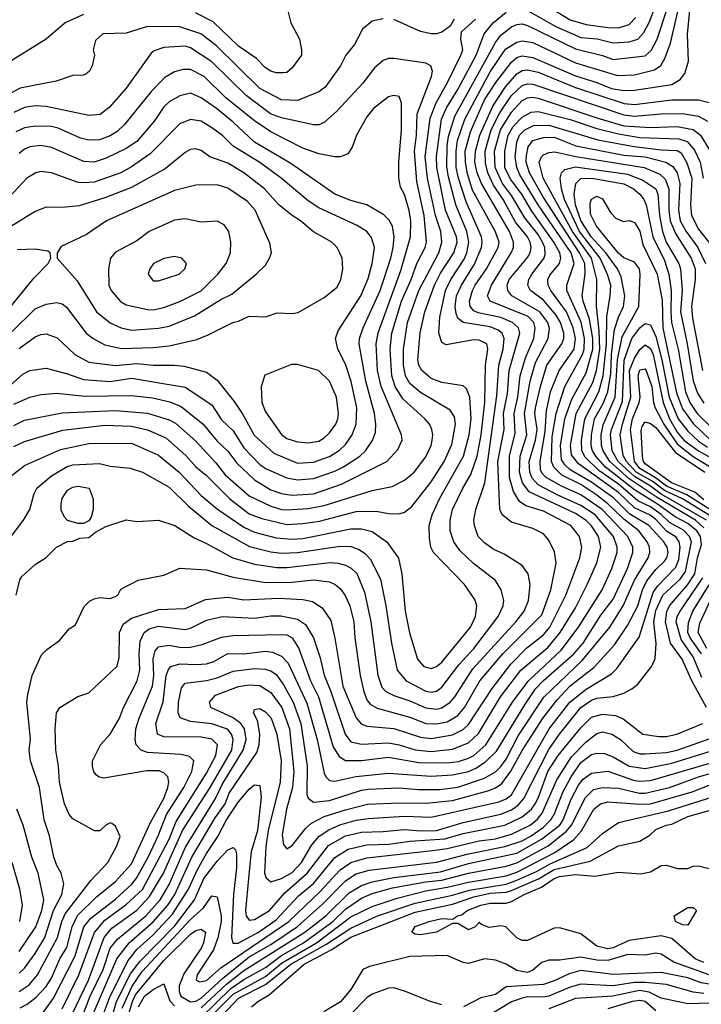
# Model space of a CAD drawing. Header units: inches. Extents: x 1793389 to 1900389, y 320802 to 470796.
# Tile 722 of 752: x 1855092 to 1857640, y 453840 to 457522. Entities that reach past the tile are written whole.
import ezdxf

# ---------------------------------------------------------------- set-up
doc = ezdxf.new("R2010")
doc.units = ezdxf.units.IN
doc.header["$MEASUREMENT"] = 0
doc.layers.add('B8455', color=7, linetype='Continuous')

msp = doc.modelspace()

# ---------------------------------------------------------------- linework, layer by layer
at = {"layer": 'B8455', "color": 2}
for points, elevation in [([(1855078.4, 455370), (1855092.7, 455427.3), (1855100.2, 455439.8), (1855150, 455484.7), (1855190, 455511), (1855228.7, 455550), (1855270, 455571.3), (1855290, 455572), (1855316.4, 455583.6), (1855350, 455586), (1855374.6, 455605.4), (1855413.6, 455626.4), (1855490, 455651.3), (1855530, 455646), (1855610, 455650.7), (1855671.3, 455630), (1855743.9, 455583.9), (1855790, 455563.8), (1855889, 455509), (1855970, 455485.3), (1856053, 455473), (1856090, 455472.9), (1856251.8, 455491.8), (1856282, 455490), (1856310, 455481.6), (1856331.5, 455471.5), (1856351.5, 455451.5), (1856381.1, 455381.1), (1856404.2, 455270), (1856430.3, 455070.3), (1856445.8, 455025.9), (1856460.7, 455010), (1856490, 454994.4), (1856550, 454974.9), (1856610, 454948.9), (1856650, 454944.2), (1856670, 454948.8), (1856700.7, 454970), (1856718, 454990), (1856785.6, 455094.4), (1856946.3, 455270), (1856977.6, 455310), (1856993.6, 455350), (1857000.7, 455410), (1856992.3, 455450), (1856970, 455481.2), (1856903.3, 455523.3), (1856862, 455542), (1856830, 455566), (1856806, 455590), (1856792.3, 455630), (1856789.5, 455650), (1856797, 455690), (1856831.1, 455790), (1856875.2, 456115.2), (1856882.4, 456230), (1856898.7, 456290), (1856902.6, 456330), (1856895.1, 456350), (1856881.1, 456361.1), (1856850, 456373.1), (1856750, 456389.6), (1856730, 456406.6), (1856723.1, 456423.1), (1856719.8, 456450), (1856724.8, 456490), (1856743.5, 456530), (1856791.5, 456608.5), (1856818.3, 456670), (1856821.1, 456690), (1856818.3, 456710), (1856761.1, 456841.1), (1856731.7, 456930), (1856723.7, 456970), (1856723.2, 457030), (1856727.9, 457070), (1856755.8, 457150), (1856850, 457326.7), (1856908.2, 457411.8), (1856950, 457438), (1856970, 457443.1), (1857010, 457436.9), (1857170, 457360.8), (1857326.5, 457313.5), (1857390, 457316.5), (1857464.6, 457335.4), (1857488.5, 457351.5), (1857503.3, 457376.7), (1857525.1, 457434.9), (1857588.7, 457710)], 378), ([(1855059.5, 455590), (1855105.2, 455650), (1855129, 455690), (1855146, 455750), (1855156, 455770), (1855210, 455816.4), (1855268.5, 455851.5), (1855290, 455857.6), (1855390, 455862.4), (1855430, 455853), (1855505.2, 455845.2), (1855551.3, 455830), (1855650, 455774), (1855723.2, 455703.2), (1855810, 455630.4), (1855951.4, 455551.4), (1856030, 455531.7), (1856070, 455527.6), (1856130, 455529), (1856290, 455553.1), (1856330, 455552), (1856361.1, 455541.1), (1856384.4, 455524.4), (1856403.1, 455503.1), (1856440.4, 455430), (1856461.1, 455330), (1856481.3, 455190), (1856503, 455090), (1856536.3, 455050), (1856610, 455010.4), (1856630, 455007), (1856650, 455010.4), (1856670, 455026), (1856733, 455110), (1856790, 455170.4), (1856880.7, 455290), (1856899.5, 455330), (1856902, 455350), (1856892.3, 455390), (1856870, 455425.2), (1856788.3, 455488.3), (1856737.1, 455537.1), (1856714.5, 455570), (1856701.6, 455610), (1856700.5, 455650), (1856709.7, 455690), (1856748, 455770), (1856778.8, 455821.2), (1856801.5, 455890), (1856817.2, 455970), (1856830.9, 456090), (1856832.6, 456230), (1856841.6, 456290), (1856838, 456310), (1856810, 456324.2), (1856790, 456324.7), (1856686.3, 456306.3), (1856670, 456315.3), (1856658.4, 456350), (1856662, 456410), (1856683.1, 456510), (1856703.1, 456550), (1856753.6, 456626.4), (1856763.9, 456650), (1856770.9, 456690), (1856763.1, 456730), (1856722, 456830), (1856694.4, 456934.4), (1856688.9, 456971.1), (1856689.8, 457050), (1856694.9, 457085.1), (1856718.5, 457161.5), (1856870, 457437.1), (1856890, 457464.9), (1856930, 457495.8), (1856950, 457504.9), (1856970, 457507), (1856990, 457501.1), (1857170, 457412.9), (1857270, 457388.8), (1857310, 457373.7), (1857430, 457386.7), (1857452.7, 457407.3), (1857475.1, 457450), (1857515.1, 457570)], 382), ([(1855090, 453955.8), (1855110, 453974.4), (1855149.7, 454030), (1855185.1, 454090), (1855217.6, 454190), (1855249.6, 454250), (1855256.2, 454290), (1855247, 454330), (1855230, 454359), (1855219.5, 454390), (1855202.9, 454470), (1855182.9, 454530), (1855165.1, 454650), (1855131.8, 454750), (1855127.3, 454790), (1855131.7, 454831.7), (1855118.7, 454970), (1855122, 454998), (1855138, 455070), (1855172.7, 455147.3), (1855192.9, 455167.1), (1855240.2, 455199.8), (1855276.4, 455243.6), (1855300.4, 455259.6), (1855332.9, 455327.1), (1855352.9, 455347.1), (1855370, 455356), (1855390, 455361), (1855430, 455358), (1855450, 455364.7), (1855458, 455370), (1855470, 455392), (1855534, 455426), (1855630, 455444.7), (1855690, 455470.8), (1855790, 455464.9), (1855890, 455437.6), (1856010, 455417.4), (1856110, 455418), (1856190, 455426.7), (1856250, 455419.3), (1856271, 455410), (1856290, 455394.8), (1856308.6, 455368.6), (1856326.4, 455330), (1856340.3, 455270), (1856344.4, 455210), (1856364.9, 455070), (1856378, 455010), (1856390, 454978.8), (1856402, 454962), (1856427.5, 454947.5), (1856550, 454913.4), (1856610.3, 454890.3), (1856650, 454888.9), (1856690, 454896), (1856730, 454920.4), (1856754.3, 454950), (1856811.5, 455050), (1856898, 455150), (1857043.3, 455296.7), (1857076.9, 455390), (1857097, 455490), (1857091.7, 455531.7), (1857070, 455575.3), (1857050, 455599), (1857010, 455619.3), (1856930, 455642.7), (1856896, 455670), (1856887.3, 455690), (1856879.3, 455870), (1856903.1, 455990), (1856900.7, 456050), (1856915.2, 456124.8), (1856922, 456210), (1856962, 456350), (1856956.9, 456370), (1856934.5, 456390), (1856890, 456408.6), (1856805.4, 456425.4), (1856790, 456433.6), (1856776.3, 456450), (1856772.8, 456470), (1856784.4, 456510), (1856794, 456530), (1856837.4, 456590), (1856880.5, 456670), (1856884, 456690), (1856870, 456729.4), (1856784.8, 456884.8), (1856765.5, 456945.5), (1856758.2, 456990), (1856757.7, 457030), (1856776.6, 457103.4), (1856830, 457222.4), (1856872, 457288), (1856930, 457363.7), (1856950, 457381.1), (1856970, 457387.6), (1857010, 457381.5), (1857170, 457312.6), (1857250, 457287.9), (1857304.8, 457264.8), (1857350, 457257.8), (1857390, 457258.9), (1857530, 457279.5), (1857561.2, 457298.8), (1857578.4, 457321.6), (1857592.7, 457367.3), (1857588.2, 457468.2), (1857598, 457570)], 374), ([(1856990, 457556.9), (1857096.7, 457496.7), (1857190, 457456.1), (1857250.2, 457450.2), (1857310, 457435.6), (1857370, 457438.9), (1857402.7, 457450), (1857425.2, 457474.8), (1857445.9, 457514.1), (1857475.6, 457590)], 386), ([(1857030, 457594.9), (1857150, 457522.3), (1857210, 457504.6), (1857290, 457493.1), (1857330, 457492), (1857370, 457504.9), (1857394.7, 457530)], 390), ([(1855330, 457541.6), (1855261, 457510), (1855190, 457449), (1855030, 457349.2), (1854932.1, 457267.9), (1854870, 457233.2), (1854849.4, 457229.4), (1854824.1, 457244.1), (1854790, 457284), (1854743.6, 457410), (1854700.7, 457480.7), (1854659.6, 457530)], 386), ([(1855052.3, 455810), (1855110, 455855.5), (1855244.6, 455915.4), (1855350, 455937), (1855510, 455938.4), (1855610, 455894), (1855688.2, 455830), (1855770, 455742.4), (1855831.3, 455691.3), (1855930, 455624.2), (1855970, 455605.7), (1856050, 455584.6), (1856110, 455579.6), (1856150, 455582.3), (1856330, 455618), (1856370, 455617.6), (1856410, 455608), (1856464, 455570), (1856508, 455508), (1856520.5, 455450), (1856532.4, 455310), (1856548.8, 455228.8), (1856579.1, 455130), (1856603.1, 455103.1), (1856630, 455095.5), (1856650, 455103), (1856670, 455119.1), (1856777.6, 455250), (1856796.2, 455290), (1856800.9, 455330), (1856793.4, 455353.4), (1856755.1, 455410), (1856639.3, 455530), (1856629.3, 455550), (1856623.3, 455583.3), (1856622.9, 455630), (1856633.6, 455670), (1856661.3, 455730), (1856751.1, 455890), (1856772.1, 455970), (1856779.8, 456030), (1856775.1, 456110), (1856762, 456142), (1856750, 456152.7), (1856670, 456165.6), (1856630, 456180.7), (1856594.5, 456210), (1856584.2, 456230), (1856580.5, 456250), (1856588.5, 456351.5), (1856606.9, 456430), (1856642.7, 456530), (1856665.3, 456574.7), (1856715.1, 456650), (1856727.1, 456690), (1856724.4, 456710), (1856683.1, 456810), (1856650.8, 456970), (1856649.8, 457010.2), (1856668.7, 457150), (1856687.5, 457192.5), (1856730, 457261.6), (1856798, 457390), (1856827.8, 457470), (1856862.4, 457510), (1856910, 457550.3)], 386), ([(1856095.5, 457550), (1856104.9, 457510), (1856138, 457450), (1856144.7, 457410), (1856144.7, 457390), (1856110, 457342), (1856090, 457325.2), (1856076.8, 457323.2), (1856050, 457323.7), (1856030, 457329.4), (1856010, 457342.7), (1855977.2, 457377.2), (1855910, 457422.9), (1855814.5, 457514.5), (1855748.3, 457548.3)], 386), ([(1856450, 457526), (1856410, 457517.2), (1856373.2, 457486.8), (1856342.8, 457430), (1856310.6, 457389.4), (1856290.7, 457350), (1856234, 457270), (1856210, 457252.3), (1856130, 457219.5), (1856070, 457222.4), (1855990, 457264.7), (1855825.7, 457425.7), (1855769.3, 457470), (1855690, 457495.4), (1855570, 457496.9), (1855490, 457472.3), (1855402, 457470), (1855375.3, 457444.7), (1855366, 457410), (1855371.3, 457390), (1855362, 457350), (1855352, 457330), (1855339.8, 457320.2), (1855330, 457315.3), (1855290, 457314), (1855227.7, 457292.3), (1855093.8, 457266.2), (1855028.9, 457231.1)], 390), ([(1855070, 455926.4), (1855110, 455944.4), (1855252.7, 455987.3), (1855410, 456006), (1855510, 456002.3), (1855570, 455988.7), (1855637.8, 455957.8), (1855712.3, 455892.3), (1855750, 455850.4), (1855790, 455817.1), (1855877.1, 455730), (1855950, 455673.7), (1855996.7, 455656.7), (1856090, 455634.6), (1856150, 455638.3), (1856212.9, 455647.1), (1856350, 455682.6), (1856424.4, 455684.4), (1856470, 455675.5), (1856510, 455674), (1856530, 455680.7), (1856558, 455702), (1856630, 455793.4), (1856678, 455870), (1856707, 455933), (1856720.5, 456010), (1856717.1, 456037.1), (1856701.3, 456061.3), (1856590, 456127.8), (1856550, 456161.6), (1856534, 456190), (1856526.2, 456230), (1856526, 456290), (1856541, 456390), (1856583.5, 456510), (1856658.3, 456650), (1856669.7, 456690), (1856666, 456730), (1856646.4, 456790), (1856615.8, 456930), (1856607, 457010), (1856626.1, 457153.9), (1856648.1, 457211.9), (1856692.4, 457290), (1856741.3, 457390), (1856747.8, 457410), (1856740.7, 457450), (1856743.6, 457476.4), (1856795.6, 457524.4)], 390), ([(1856715.5, 457524.5), (1856701.4, 457498.6), (1856670, 457476), (1856650, 457469.4), (1856630, 457469.3), (1856590, 457478), (1856490, 457522.7)], 390), ([(1855070, 456004.9), (1855110, 456024.4), (1855250, 456052), (1855450, 456060.9), (1855570, 456050.3), (1855650, 456025.3), (1855673.7, 456013.7), (1855750, 455945.5), (1855825.1, 455865.1), (1855859.6, 455819.6), (1855950, 455741.3), (1856030, 455702.6), (1856070, 455690.3), (1856090, 455688.9), (1856170, 455694.6), (1856230, 455704.9), (1856410, 455761.3), (1856483.6, 455776.4), (1856530, 455800.5), (1856566.6, 455830), (1856610, 455887.3), (1856629.6, 455930), (1856634, 455950), (1856636.2, 455970), (1856632.3, 455990), (1856623.7, 456010), (1856606.6, 456030), (1856524.7, 456104.7), (1856495.4, 456150), (1856483.5, 456190), (1856476.4, 456290), (1856483.5, 456350), (1856518.7, 456470), (1856555.6, 456550), (1856575.8, 456610), (1856607.8, 456670), (1856612.8, 456690), (1856604.2, 456790), (1856576.8, 456916.8), (1856567.4, 457030), (1856575.3, 457090), (1856577.7, 457170), (1856631.8, 457310), (1856635.1, 457330), (1856628.7, 457350), (1856610, 457359.3), (1856490, 457377.2), (1856470, 457377.2), (1856450, 457369.2), (1856418, 457342), (1856375.1, 457284.9), (1856278.3, 457181.7), (1856230, 457137.2), (1856210, 457129.4), (1856190, 457129.4), (1856070, 457154.7), (1856029.5, 457170), (1855938.2, 457238.2), (1855810, 457364.2), (1855730, 457417.6), (1855710, 457423.6), (1855630, 457418.4), (1855594.6, 457405.4), (1855583.4, 457396.6), (1855490, 457266), (1855426.6, 457193.4), (1855392.3, 457167.7), (1855350, 457163.7), (1855190, 457197.6), (1855150, 457199.6), (1855110, 457193.3), (1855070, 457175.1)], 394), ([(1855070, 456083.8), (1855130, 456110.5), (1855170, 456120.5), (1855230, 456124.9), (1855334.7, 456114.7), (1855510, 456116.5), (1855587.5, 456107.5), (1855652.7, 456092.8), (1855695.1, 456075.1), (1855778, 456010), (1855830, 455946), (1855870, 455908), (1855903.5, 455863.5), (1855970, 455801.3), (1856030, 455764.2), (1856070, 455750.3), (1856110, 455744.6), (1856190, 455749), (1856295.2, 455784.8), (1856464, 455870), (1856504.8, 455915.2), (1856521.2, 455950), (1856519.3, 455970), (1856443.1, 456150), (1856429.7, 456210), (1856424, 456310), (1856431.7, 456351.7), (1856516.2, 456583.8), (1856552.8, 456710), (1856554.3, 456770), (1856548.1, 456808.1), (1856530, 456868.7), (1856515.9, 456895.9), (1856509, 456930), (1856509.3, 456989.3), (1856519.7, 457110), (1856519.3, 457210), (1856510, 457235.3), (1856490, 457239), (1856470, 457233.2), (1856414.8, 457190), (1856390, 457159), (1856350.8, 457090), (1856334.4, 457045.6), (1856318.8, 457021.2), (1856291.1, 457008.9), (1856270, 457009), (1856210, 457020.9), (1856150, 457041.6), (1856030, 457102.4), (1855970, 457143.6), (1855862.9, 457230), (1855780.9, 457310), (1855730, 457335.6), (1855703.4, 457336.6), (1855670, 457327.3), (1855633.7, 457306.3), (1855584.8, 457255.2), (1855483, 457130), (1855455.9, 457104.1), (1855430, 457087.6), (1855390, 457073.6), (1855350, 457071.6), (1855319.3, 457079.3), (1855236, 457116), (1855210, 457122.4), (1855150, 457124.2), (1855110, 457117.6), (1855077.2, 457102.8)], 398), ([(1855090, 453887.2), (1855127, 453913), (1855158, 453950), (1855233.5, 454090), (1855248.6, 454150), (1855262, 454178), (1855357.5, 454302.5), (1855421.2, 454370), (1855454, 454430), (1855467.3, 454467.3), (1855450, 454506), (1855436.4, 454516.4), (1855430, 454518), (1855414, 454510), (1855391.6, 454488.4), (1855371.3, 454488.7), (1855290, 454533.2), (1855276, 454550), (1855259.6, 454590), (1855240.7, 454670), (1855237, 454730), (1855226.6, 454790), (1855223.7, 454870), (1855229.2, 454930), (1855242, 454950), (1855309.3, 454990.7), (1855350, 455004.7), (1855455.9, 455104.1), (1855464.1, 455135.9), (1855464.5, 455230), (1855478.9, 455261.1), (1855510, 455284.4), (1855610, 455316.4), (1855710, 455320.5), (1855785.8, 455354.2), (1855830, 455359.3), (1855870, 455362.4), (1855930, 455352.2), (1856060.8, 455359.2), (1856150, 455354), (1856186.7, 455346.7), (1856223.1, 455323.1), (1856255.1, 455275.1), (1856270.4, 455209.6), (1856300.3, 455030), (1856350, 454910.8), (1856368.9, 454888.9), (1856390, 454880.4), (1856490, 454871.7), (1856590, 454838.9), (1856630, 454834.3), (1856710, 454847.4), (1856750, 454867.2), (1856770, 454886.7), (1856858.7, 455021.3), (1856928.2, 455111.8), (1856987.4, 455172.6), (1857050, 455222), (1857073.7, 455250), (1857134, 455370), (1857185.6, 455510), (1857193.3, 455550), (1857184.5, 455590), (1857152, 455630), (1857050, 455684), (1856984.2, 455704.2), (1856959.8, 455719.7), (1856937.6, 455757.6), (1856923.5, 455810), (1856922.8, 455890), (1856944, 455976), (1856939.8, 456050), (1856953.8, 456110), (1856962.4, 456190), (1856982.5, 456257.5), (1857013.5, 456330), (1857019.1, 456370), (1857013.7, 456390), (1856992.1, 456412.1), (1856850, 456469.6), (1856840.7, 456490), (1856855.8, 456530), (1856929.7, 456650), (1856937.4, 456670), (1856937.4, 456690), (1856922.3, 456730), (1856818, 456910), (1856802.2, 456950), (1856793.5, 456990), (1856796.2, 457030), (1856811.7, 457090), (1856860.7, 457199.3), (1856908.5, 457271.5), (1856950, 457319.5), (1856970, 457331.7), (1856990, 457334.3), (1857030, 457325.5), (1857170, 457268.1), (1857351, 457209), (1857390, 457205.5), (1857530, 457222.3), (1857630, 457222.6), (1857670, 457212.2)], 370), ([(1855093.2, 453826.8), (1855120.1, 453839.9), (1855153.6, 453866.4), (1855190, 453906.7), (1855210, 453937.1), (1855241.7, 454010), (1855267.9, 454052.1), (1855287.6, 454130), (1855307.8, 454172.2), (1855378.3, 454241.7), (1855450, 454298.7), (1855510, 454365.5), (1855580.3, 454519.7), (1855631, 454610), (1855646, 454650), (1855649.6, 454670), (1855646, 454690), (1855630, 454706), (1855613, 454713), (1855567, 454713), (1855406, 454686), (1855389.3, 454689.3), (1855378, 454698), (1855369.3, 454709.3), (1855364, 454730), (1855364, 454750), (1855393.2, 454810), (1855429.5, 454850.5), (1855465.2, 454910), (1855479.5, 454950), (1855531, 455049), (1855540.4, 455090), (1855538.3, 455150), (1855542, 455198), (1855557, 455230), (1855575.6, 455244.4), (1855610, 455253.7), (1855710, 455241.3), (1855730, 455246.7), (1855790, 455276.5), (1855850, 455290.4), (1855970, 455284.2), (1856030, 455292.2), (1856067.7, 455292.3), (1856130, 455280.4), (1856160.3, 455260.3), (1856190.3, 455210.3), (1856215.2, 455135.3), (1856230, 455071), (1856254.9, 455010), (1856308.7, 454850), (1856330, 454821.6), (1856370, 454812.2), (1856470, 454817.4), (1856510, 454810.3), (1856570, 454791.5), (1856630, 454785.8), (1856710, 454794), (1856770, 454818), (1856807, 454853), (1856889.8, 454990), (1856965.4, 455090), (1857065.9, 455174.1), (1857112.4, 455230), (1857170, 455323), (1857213.3, 455410), (1857249.7, 455490.3), (1857264.7, 455550), (1857255.4, 455590), (1857230, 455629.6), (1857210, 455649.7), (1857170, 455675.1), (1856996.4, 455756.4), (1856970.9, 455790), (1856959.8, 455830), (1856962.2, 455890), (1856987.7, 455970), (1856979.3, 456050), (1857000.3, 456170), (1857019.6, 456240.4), (1857066.9, 456330), (1857072.6, 456367.4), (1857066, 456390), (1857036.9, 456430), (1856931.8, 456490), (1856916.9, 456510), (1856914.3, 456530), (1856921.3, 456550), (1856990, 456633), (1857000.5, 456650), (1857004, 456670), (1857000.4, 456690), (1856989.7, 456710), (1856945.4, 456765.4), (1856899.3, 456850), (1856863.6, 456903.6), (1856841.6, 456950), (1856833, 456987), (1856832.4, 457030), (1856854.8, 457110), (1856886.4, 457173.6), (1856930, 457238.7), (1856970, 457276), (1856990, 457282.3), (1857010, 457281.5), (1857350, 457166.9), (1857390, 457161.8), (1857490, 457170.3), (1857570, 457171.5), (1857630, 457161.1), (1857663, 457143)], 366), ([(1854983.6, 456090), (1855103.8, 456196.2), (1855130, 456210.5), (1855190, 456219.1), (1855270, 456198), (1855330, 456176.5), (1855430, 456168.9), (1855510, 456181.1), (1855710, 456148.4), (1855810, 456082), (1855845.7, 456025.7), (1855890, 455984.9), (1855930, 455921.6), (1855990, 455858.4), (1856010, 455843.7), (1856090, 455808.8), (1856130, 455801.7), (1856190, 455806), (1856270, 455833.4), (1856302.7, 455850), (1856363.7, 455890), (1856384.5, 455910), (1856411.2, 455948.8), (1856422, 455978), (1856423.6, 456010), (1856418, 456050), (1856385.7, 456170), (1856360.5, 456310), (1856362.4, 456330), (1856376.3, 456370), (1856439.8, 456510), (1856479.7, 456630), (1856488.2, 456670), (1856491.3, 456710), (1856485.1, 456750), (1856472.8, 456772.8), (1856452.9, 456792.9), (1856390, 456829.6), (1856330, 456845.6), (1856269.7, 456869.7), (1856104.9, 456984.9), (1855970, 457064.2), (1855890, 457139.6), (1855827, 457190), (1855770, 457229.5), (1855730, 457247), (1855690, 457238), (1855650, 457215.1), (1855630, 457196), (1855595.9, 457144.1), (1855530, 457067), (1855490, 457040.7), (1855415.1, 457004.9), (1855370, 456989.6), (1855331.5, 456991.5), (1855210, 457044.5), (1855170, 457051.6), (1855130, 457047.3), (1855110, 457038.4), (1855090, 457022)], 402), ([(1855170, 453797.1), (1855217.5, 453862.5), (1855298.8, 454021.2), (1855331, 454130), (1855357.7, 454162.3), (1855450, 454233.4), (1855510.7, 454289.3), (1855528.2, 454311.8), (1855571.9, 454390), (1855609.8, 454470), (1855640.9, 454550), (1855705.4, 454650), (1855734.7, 454710), (1855742.7, 454750), (1855727, 454767), (1855694.3, 454774.3), (1855570, 454781.6), (1855545.2, 454790), (1855526.6, 454810), (1855522.9, 454830), (1855526.3, 454870), (1855538, 454910), (1855588.3, 455030), (1855593.3, 455070), (1855590, 455132), (1855598.3, 455161.7), (1855610, 455177.1), (1855650, 455183.1), (1855694.7, 455174.7), (1855730, 455175.3), (1855774, 455186), (1855846.7, 455213.3), (1855890, 455219.5), (1856070, 455223.1), (1856090, 455221.3), (1856110, 455210.4), (1856135.3, 455170), (1856178.3, 455050), (1856209.2, 454989.2), (1856263, 454803), (1856286.5, 454766.5), (1856310, 454752.2), (1856370, 454751.7), (1856470, 454763.6), (1856584.1, 454744.1), (1856690, 454743.2), (1856731.8, 454748.2), (1856770, 454760.3), (1856790, 454770.3), (1856834, 454810), (1856933.7, 454970), (1856992.1, 455047.9), (1857115.9, 455164.1), (1857181.1, 455250), (1857269.7, 455390), (1857305.4, 455470), (1857325.1, 455530), (1857325.4, 455550), (1857312.3, 455590), (1857243.5, 455670), (1857190, 455705.8), (1857104, 455744), (1857030, 455783.1), (1857007.2, 455807.2), (1856998.4, 455830), (1856996.5, 455870), (1857019.8, 455950), (1857026, 455990), (1857017.8, 456050), (1857019.8, 456070), (1857038.8, 456150), (1857062.3, 456230), (1857118.9, 456310), (1857125.7, 456330), (1857126.2, 456350), (1857114, 456390), (1857097.4, 456417.4), (1857050, 456472.8), (1857002, 456510), (1856991.8, 456530), (1856995.6, 456550), (1857006.6, 456570), (1857050.8, 456629.2), (1857056.3, 456643.7), (1857054.8, 456670), (1857046.6, 456690), (1857030, 456718.3), (1856980.8, 456780.8), (1856930, 456865.1), (1856896.5, 456910), (1856869.8, 456970), (1856867.2, 457030), (1856889.8, 457110), (1856930, 457176.5), (1856970, 457219.6), (1856990, 457230.3), (1857010, 457232.8), (1857030, 457229.1), (1857253.5, 457153.5), (1857350, 457125.8), (1857450, 457118.6), (1857550, 457122.8), (1857610, 457111.6), (1857637, 457090), (1857672.9, 457030)], 362), ([(1855250, 453823), (1855312.1, 453950), (1855371.4, 454108.6), (1855410, 454154.3), (1855490, 454212.9), (1855551.1, 454268.9), (1855650, 454457.1), (1855676, 454524), (1855790, 454704.4), (1855825.4, 454770), (1855831.5, 454810), (1855810, 454831.3), (1855770, 454838.9), (1855630, 454840.5), (1855607, 454850), (1855600.5, 454890), (1855628.6, 454971.4), (1855639.8, 455070), (1855647.6, 455092.4), (1855656.9, 455103.1), (1855690, 455113.4), (1855750, 455110.3), (1855790, 455113.7), (1855817.8, 455122.2), (1855870, 455152), (1855930, 455150.3), (1856010, 455161.1), (1856036.5, 455156.5), (1856070, 455142.4), (1856095.2, 455115.2), (1856165.7, 454965.7), (1856203.6, 454830), (1856230, 454704.7), (1856236.3, 454690), (1856250, 454676.3), (1856270, 454674.4), (1856348.5, 454691.5), (1856470, 454704.6), (1856630, 454692.8), (1856710, 454698.5), (1856770, 454710.2), (1856797.2, 454722.8), (1856833.2, 454746.8), (1856874, 454786), (1856979.7, 454960.3), (1857020.7, 455019.3), (1857050, 455050.3), (1857163.5, 455150), (1857197.7, 455190), (1857264.7, 455295.3), (1857310, 455355.5), (1857364, 455470), (1857383.5, 455530), (1857383.5, 455550), (1857365.4, 455590), (1857269.8, 455690), (1857190, 455745.8), (1857117.3, 455777.3), (1857059.6, 455810), (1857044.5, 455824.5), (1857038.2, 455838.2), (1857037.6, 455870), (1857056.6, 455983.4), (1857060.9, 456059.1), (1857076.8, 456130), (1857108.3, 456210), (1857164.2, 456290), (1857169.8, 456330), (1857161.2, 456370), (1857135.8, 456430), (1857076.9, 456510), (1857068, 456530), (1857066.3, 456550), (1857073.6, 456566.4), (1857109.7, 456610.3), (1857115.4, 456630), (1857111, 456650), (1857088.7, 456690), (1857006.2, 456806.2), (1856968.7, 456870), (1856926.2, 456926.2), (1856906, 456970), (1856905, 457030), (1856918, 457090), (1856936.8, 457123.2), (1856970, 457158), (1857003.3, 457176.7), (1857030, 457179), (1857149.3, 457149.3), (1857250, 457115.2), (1857330, 457095.4), (1857410, 457082), (1857556.5, 457076.5), (1857586.8, 457066.8), (1857614.3, 457034.3), (1857635.2, 456990), (1857647.1, 456930)], 358), ([(1855090, 456293), (1855150, 456336.3), (1855170, 456345.5), (1855190, 456347.7), (1855232.1, 456332.1), (1855297.3, 456270), (1855350, 456241.6), (1855450, 456228.9), (1855530, 456236.5), (1855590, 456230.3), (1855670.4, 456230.4), (1855706.7, 456226.7), (1855790, 456204), (1855830, 456174), (1855893.7, 456093.7), (1855926.3, 456046.3), (1855968.2, 455968.2), (1856041.3, 455901.3), (1856130, 455863.1), (1856190, 455867.2), (1856250, 455888.7), (1856287.3, 455912.7), (1856310, 455933.4), (1856335.1, 455970), (1856349.7, 456010), (1856352.6, 456070), (1856331.5, 456168.5), (1856310, 456234), (1856280.9, 456290), (1856272.3, 456330), (1856282, 456358), (1856367.6, 456490), (1856394.2, 456554.2), (1856409.6, 456610), (1856417.6, 456670), (1856407.5, 456707.5), (1856389.2, 456730), (1856352.8, 456752.8), (1856210, 456818.4), (1856170, 456845.1), (1856069.4, 456930), (1855990, 456987.6), (1855889.8, 457049.8), (1855850, 457089.5), (1855810, 457118.4), (1855770, 457142.9), (1855730, 457149.5), (1855690, 457132.7), (1855579.1, 457020.9), (1855510, 456971.6), (1855470, 456949.6), (1855370, 456915.1), (1855330, 456911.6), (1855310, 456914), (1855210, 456949.4), (1855170, 456954.5), (1855152, 456950), (1855118.8, 456930), (1855037.7, 456842.3)], 406), ([(1855271.4, 453768.6), (1855348.7, 453930), (1855407.4, 454090), (1855435.9, 454124.1), (1855530, 454191.6), (1855577.2, 454242.8), (1855628.7, 454330), (1855700.9, 454490), (1855804.2, 454650), (1855885.1, 454790), (1855889.7, 454830), (1855883.5, 454850), (1855868.7, 454868.7), (1855810, 454888.5), (1855730, 454898), (1855691.6, 454911.6), (1855683.6, 454930), (1855685.1, 454970), (1855696.3, 455023.7), (1855710, 455040.5), (1855790.4, 455050.4), (1855830, 455060.3), (1855890, 455085.3), (1855970, 455096), (1856010, 455093.7), (1856030, 455086.7), (1856050, 455072.7), (1856077, 455037), (1856114.3, 454970), (1856143.2, 454890), (1856166, 454730), (1856165.5, 454625.5), (1856170.4, 454610.4), (1856190, 454596.3), (1856250, 454602.3), (1856370, 454640.3), (1856396.2, 454643.8), (1856508.8, 454648.8), (1856583, 454643), (1856663, 454643), (1856730, 454651.5), (1856830, 454684.9), (1856870, 454708.8), (1856890, 454728.7), (1856910, 454756.4), (1856955.6, 454844.4), (1857051.6, 454988.4), (1857194.9, 455125.1), (1857297.4, 455250), (1857348.4, 455330), (1857390, 455426), (1857441.3, 455510), (1857447.8, 455530), (1857446.3, 455550), (1857437.4, 455570), (1857406.6, 455610), (1857350, 455653.6), (1857291, 455711), (1857250, 455743.7), (1857190, 455784.1), (1857118.9, 455818.9), (1857088.3, 455848.3), (1857079.3, 455870), (1857082.6, 455962.6), (1857097.7, 456050), (1857130, 456150.5), (1857195.9, 456270), (1857202.3, 456290), (1857203.4, 456330), (1857190.5, 456390.5), (1857137.4, 456510), (1857136.9, 456530), (1857164.2, 456610), (1857154, 456650), (1857029.9, 456829.9), (1856961.5, 456941.5), (1856949.8, 456970), (1856944.2, 457010), (1856950, 457066), (1856959.8, 457090), (1856979.6, 457110), (1857012.9, 457127.1), (1857070, 457128.1), (1857253.6, 457073.6), (1857388.5, 457048.5), (1857490, 457035.5), (1857550, 457032.8), (1857564.4, 457024.4), (1857586.4, 456986.4), (1857604.4, 456930), (1857599.6, 456830), (1857603.6, 456790), (1857630, 456739.3), (1857699.3, 456650)], 354), ([(1855290, 453702), (1855355.5, 453870), (1855403.5, 453970), (1855429.9, 454050.1), (1855457.2, 454082.8), (1855563.1, 454170), (1855616.4, 454230), (1855650, 454288.2), (1855712.1, 454427.9), (1855823.9, 454610), (1855850, 454664.9), (1855926.8, 454790), (1855938, 454830), (1855932.3, 454870), (1855918, 454890), (1855890, 454911.1), (1855806.6, 454950), (1855800.9, 454970), (1855824.2, 454995.8), (1855910, 455028.8), (1855950, 455034.6), (1855990, 455032), (1856030, 455006), (1856071.6, 454950), (1856100.8, 454870), (1856116.1, 454710), (1856111.4, 454650), (1856089.1, 454570), (1856073.2, 454473.2), (1856077.3, 454437.3), (1856090, 454421), (1856110, 454434), (1856162, 454498), (1856183.1, 454516.9), (1856230, 454541.7), (1856310, 454567.6), (1856392.3, 454587.7), (1856510, 454592.9), (1856611.7, 454591.7), (1856710, 454602.4), (1856842, 454638), (1856870.8, 454649.2), (1856894.4, 454665.6), (1856928.4, 454711.6), (1856970, 454788.4), (1857049.1, 454910.9), (1857101.4, 454978.6), (1857150, 455030.3), (1857239.8, 455100.2), (1857315.4, 455184.6), (1857363.6, 455256.4), (1857403.1, 455330), (1857420.4, 455390), (1857436.2, 455423.8), (1857470, 455466.4), (1857502.4, 455497.6), (1857511.1, 455510), (1857516, 455530), (1857512.4, 455550), (1857499.7, 455570), (1857444, 455630), (1857372.6, 455672.6), (1857312.4, 455732.4), (1857230, 455793), (1857150, 455838.7), (1857130, 455856.9), (1857117.5, 455877.5), (1857113.5, 455930), (1857129.8, 456030), (1857156.5, 456103.5), (1857210, 456202), (1857234.7, 456290), (1857234.5, 456330), (1857222.3, 456402.3), (1857198, 456470), (1857195.1, 456490), (1857206.4, 456573.6), (1857204.1, 456610), (1857184.9, 456650), (1857050, 456857.4), (1856997.8, 456950), (1856985.8, 456990), (1856986.1, 457013.9), (1856993.2, 457046.8), (1857010, 457070.3), (1857050, 457082.3), (1857090, 457082.4), (1857171.1, 457051.1), (1857350, 457015.9), (1857430, 457009.2), (1857507.3, 456990), (1857533.7, 456973.7), (1857550.2, 456950), (1857560.2, 456910), (1857554.4, 456810), (1857561.3, 456770), (1857583.2, 456730), (1857627.1, 456670), (1857655.8, 456610)], 350), ([(1855063.3, 456356.7), (1855150, 456440.5), (1855190, 456458), (1855230, 456464.9), (1855250, 456459.1), (1855266.6, 456446.6), (1855340.7, 456350), (1855366.8, 456330), (1855410, 456306.4), (1855472.1, 456292.1), (1855590, 456295.8), (1855650, 456302.4), (1855753.4, 456326.6), (1855796.6, 456343.4), (1855888, 456390), (1855910, 456394.8), (1855950, 456414), (1856010, 456410.8), (1856054, 456426), (1856110, 456424), (1856132.5, 456427.5), (1856230, 456482.8), (1856278, 456522), (1856292.7, 456550), (1856299.3, 456590), (1856297.2, 456630), (1856279, 456670), (1856259, 456690), (1856190, 456729.3), (1856141.2, 456770), (1856109.7, 456789.7), (1856060.9, 456830), (1856007, 456890), (1855929.4, 456950), (1855870, 456985.1), (1855802, 457010), (1855770, 457032.7), (1855750, 457039.3), (1855730, 457037.2), (1855710, 457026), (1855634.9, 456965.1), (1855510, 456895.1), (1855410, 456855.6), (1855313.5, 456826.5), (1855250, 456819.3), (1855190, 456821.2), (1855150, 456805.2), (1855061, 456750)], 410), ([(1855345.3, 453754.7), (1855454.8, 454010), (1855501, 454070), (1855590, 454148), (1855645.8, 454210), (1855671.6, 454250), (1855735.6, 454390), (1855822.5, 454537.5), (1855859.8, 454590), (1855874.8, 454630), (1855978, 454782), (1855986.6, 454810), (1855989.7, 454850), (1855980.7, 454900.7), (1855965.2, 454930), (1855970, 454942), (1855990, 454946), (1856010, 454933.4), (1856032.2, 454910), (1856053.4, 454850), (1856068.8, 454750), (1856066, 454670), (1856020.7, 454490), (1856011.6, 454430), (1856006.7, 454330), (1856012.7, 454312.7), (1856030, 454297.3), (1856070, 454310.3), (1856110, 454333.1), (1856145.4, 454370), (1856183.7, 454436.3), (1856211.6, 454468.4), (1856247.2, 454492.8), (1856288.9, 454511.1), (1856350, 454528), (1856394.4, 454534.4), (1856530, 454544), (1856630, 454539.6), (1856882.6, 454597.4), (1856910, 454607.6), (1856930, 454623.7), (1857070.9, 454870), (1857148.4, 454970), (1857210, 455018.9), (1857304.8, 455075.3), (1857324.4, 455095.6), (1857407.2, 455212.8), (1857460, 455380), (1857476.4, 455403.6), (1857545, 455475), (1857556.3, 455503.7), (1857561.4, 455550), (1857557.3, 455570), (1857546.3, 455586.3), (1857509.9, 455609.9), (1857470, 455652.7), (1857448.6, 455668.6), (1857390, 455696.2), (1857330, 455753.8), (1857180.9, 455860.9), (1857154.4, 455894.4), (1857150.8, 455930), (1857172.7, 456050), (1857234.8, 456165.2), (1857248.2, 456210), (1857260.5, 456290), (1857258.6, 456358.6), (1857248.6, 456451.4), (1857249.8, 456550), (1857229.8, 456630), (1857158.3, 456730), (1857048.7, 456930), (1857033.3, 456990), (1857042, 457010), (1857050, 457017.1), (1857070, 457026), (1857091.8, 457028.2), (1857171, 457011), (1857426, 456970), (1857485.1, 456945.1), (1857505.4, 456925.4), (1857518.2, 456890), (1857518, 456810), (1857523.8, 456770), (1857543.1, 456723.1), (1857602.3, 456630), (1857616.5, 456590), (1857617.3, 456550), (1857603.6, 456450), (1857606.6, 456406.6), (1857644.4, 456210)], 346), ([(1855378, 453730), (1855429.3, 453870.7), (1855496.8, 454003.2), (1855530, 454044.2), (1855590, 454099), (1855662.6, 454177.4), (1855722.7, 454270), (1855756.6, 454343.4), (1855790, 454403.8), (1855832.8, 454467.2), (1855864.8, 454530), (1855910, 454597.1), (1855950, 454644), (1855970, 454660.7), (1855990, 454658), (1855994.4, 454614.4), (1855980.7, 454490), (1855956.9, 454410), (1855950.2, 454350), (1855936.4, 454190), (1855938, 454170), (1855950, 454154), (1855970, 454156.4), (1856025.1, 454190), (1856083.2, 454256.8), (1856166.9, 454330), (1856246.5, 454433.5), (1856309.8, 454470.2), (1856370, 454484), (1856450, 454485.5), (1856530, 454494), (1856590, 454488.3), (1856650, 454490.3), (1856750, 454519.7), (1856890, 454551.4), (1856930, 454566.7), (1856954.9, 454585.1), (1856976.4, 454610), (1857070, 454792.2), (1857110, 454850.4), (1857189.7, 454950), (1857230, 454976.9), (1857250, 454984.6), (1857310, 454990.4), (1857350, 455003), (1857380.7, 455019.3), (1857402.5, 455037.5), (1857455.5, 455104.5), (1857467, 455133), (1857471.2, 455188.8), (1857463.1, 455270), (1857470, 455312.7), (1857496, 455370), (1857560.4, 455430), (1857581.1, 455458.9), (1857603.1, 455570), (1857596, 455590), (1857573.6, 455613.6), (1857521.7, 455641.7), (1857490, 455672.2), (1857450, 455699.9), (1857403.1, 455723.1), (1857330, 455784.7), (1857256.6, 455836.6), (1857205.8, 455885.8), (1857192.8, 455910), (1857191.6, 455950), (1857204.4, 456030), (1857257.1, 456130), (1857273.4, 456190), (1857285.2, 456310), (1857287.3, 456412.7), (1857299.8, 456490), (1857301.5, 456530), (1857289.8, 456569.8), (1857261.5, 456630), (1857184.5, 456730), (1857128.9, 456850), (1857117.7, 456890), (1857112.8, 456930), (1857117.6, 456950), (1857130, 456962.4), (1857170, 456972.2), (1857364.4, 456944.4), (1857422, 456922), (1857470.2, 456890.2), (1857477.3, 456870), (1857483.2, 456790), (1857495.2, 456730), (1857509.1, 456690), (1857556, 456610), (1857562.3, 456590), (1857568, 456510), (1857562.2, 456430), (1857587.5, 456310), (1857610, 456171), (1857625.4, 456125.5), (1857650, 456088.5)], 342), ([(1857659.7, 454950), (1857604.2, 455050), (1857568.2, 455130), (1857525.4, 455190), (1857506.4, 455270), (1857510.8, 455309.2), (1857521.1, 455330), (1857590, 455410.3), (1857615.9, 455450), (1857625.3, 455510), (1857640.4, 455559.6), (1857637.3, 455590), (1857623.5, 455610), (1857590, 455638.2), (1857542.5, 455662.5), (1857476.8, 455710), (1857390, 455763.4), (1857280.8, 455850), (1857245.6, 455890), (1857232.9, 455910), (1857228.3, 455928.3), (1857229.8, 455970), (1857241.2, 456030), (1857273, 456087), (1857290.6, 456130), (1857301.4, 456198.6), (1857304.4, 456270), (1857315.9, 456364.1), (1857329.8, 456410.2), (1857349.7, 456450), (1857354, 456490), (1857341, 456561), (1857327.3, 456590), (1857283.1, 456650), (1857228.2, 456710), (1857190, 456771.6), (1857169.8, 456830), (1857164.8, 456870), (1857171.2, 456910), (1857190, 456928.8), (1857231.3, 456930), (1857350, 456907.9), (1857386.4, 456890), (1857410.4, 456870), (1857425.3, 456850), (1857434.3, 456830), (1857458.4, 456710), (1857502, 456622), (1857518.2, 456570), (1857527.3, 456510), (1857525.5, 456430), (1857529.2, 456390), (1857553.2, 456290), (1857580.7, 456130), (1857596.9, 456090), (1857624.9, 456050), (1857685.3, 455990)], 338), ([(1857650, 455621.8), (1857618.2, 455650), (1857475, 455735), (1857370, 455805.4), (1857297.7, 455870), (1857272.5, 455910), (1857267, 455930), (1857265.5, 455970), (1857273.4, 456006.6), (1857318.2, 456110), (1857326.4, 456250), (1857343.7, 456336.3), (1857406, 456450), (1857412, 456570), (1857409.4, 456590), (1857390, 456615.3), (1857350, 456632), (1857330, 456649.7), (1857247.8, 456750), (1857225.4, 456794.6), (1857224.1, 456835.9), (1857230, 456851.3), (1857250, 456862), (1857270, 456852), (1857301.1, 456801.1), (1857320.3, 456780.3), (1857348.1, 456768.1), (1857370, 456770.8), (1857390, 456764), (1857399.3, 456750), (1857410, 456730.8), (1857421.7, 456681.7), (1857475.2, 456570), (1857493.2, 456473.2), (1857495.6, 456370), (1857547, 456127), (1857570, 456066.7), (1857610, 456011.6), (1857670, 455955.2)], 334), ([(1855010, 456390.5), (1855144.8, 456555.2), (1855198, 456610), (1855208, 456630), (1855206, 456650), (1855196.4, 456656.4), (1855150, 456664), (1855082, 456662)], 414), ([(1857659.8, 455650), (1857490, 455748.2), (1857450, 455777.9), (1857390, 455813.2), (1857329.1, 455870), (1857307.3, 455910), (1857300.3, 455970), (1857303.7, 455990), (1857345.6, 456094.4), (1857351.6, 456248.4), (1857380.4, 456330), (1857410, 456370.3), (1857430, 456386.4), (1857450, 456380.5), (1857470, 456338), (1857493, 456250), (1857520.1, 456110), (1857553, 456030), (1857590, 455982.8), (1857630, 455946.4), (1857663.8, 455923.8)], 330), ([(1857670, 455669.2), (1857570, 455730.5), (1857501.9, 455761.9), (1857455.9, 455795.9), (1857396.8, 455830), (1857359.8, 455870), (1857347.4, 455892.6), (1857336.8, 455970), (1857344.8, 456010), (1857376.3, 456110), (1857371.3, 456210), (1857390, 456257), (1857410, 456288.2), (1857430, 456306.4), (1857450, 456292.4), (1857459.7, 456270), (1857497.1, 456090), (1857520.5, 456030), (1857550, 455979), (1857575.2, 455950), (1857630, 455910.2), (1857771.3, 455831.3)], 326), ([(1857695.8, 455675.8), (1857585.3, 455745.3), (1857510, 455777.7), (1857468.9, 455808.9), (1857410, 455843.4), (1857390.6, 455870), (1857375, 455990), (1857382.3, 456030), (1857407.7, 456090), (1857411.5, 456110), (1857404.2, 456190), (1857410, 456212.4), (1857430, 456216.3), (1857432.4, 456212.4), (1857455.4, 456150), (1857461.5, 456090), (1857467.6, 456070), (1857500.2, 456010), (1857550, 455935.9), (1857610, 455888.5), (1857739.5, 455810)], 322), ([(1857650, 455727.1), (1857615.7, 455755.7), (1857528.7, 455790), (1857430, 455861.7), (1857423.8, 455870), (1857420.3, 455890), (1857414.7, 455985.3), (1857418.6, 456001.4), (1857430, 456018), (1857450, 456012.4), (1857470, 455997.4), (1857544, 455904), (1857652.6, 455830)], 318), ([(1857641.7, 455061.7), (1857610, 455138.7), (1857564.7, 455204.7), (1857546, 455270), (1857549.8, 455290), (1857560.4, 455310), (1857645.6, 455434.4)], 334), ([(1857640.2, 455150), (1857598, 455210), (1857589.8, 455230), (1857591.8, 455268.2), (1857608.6, 455310), (1857670, 455408.7)], 330), ([(1857660.5, 455170), (1857628.8, 455230), (1857634.9, 455265.1), (1857690, 455386.7)], 326), ([(1855398, 453650), (1855453.6, 453850), (1855505.9, 453954.1), (1855540.5, 453999.5), (1855670, 454131.6), (1855744.8, 454230), (1855779.8, 454310), (1855830, 454375.5), (1855870, 454417.1), (1855890, 454426.8), (1855898, 454418), (1855902, 454402), (1855902.6, 454350), (1855891.4, 454250), (1855883.1, 454090), (1855888.8, 454068.8), (1855908.5, 454068.5), (1855984.7, 454110), (1856050, 454156.1), (1856134, 454246), (1856190, 454291.8), (1856270, 454388.7), (1856319.6, 454420.4), (1856390, 454436.5), (1856470, 454438.5), (1856550, 454450.2), (1856681.1, 454458.9), (1856750, 454478.2), (1856905.2, 454510), (1856970, 454540.9), (1857004.7, 454570), (1857018.5, 454590), (1857029.8, 454610.2), (1857066.4, 454710), (1857104.4, 454770), (1857190, 454874), (1857230, 454914), (1857270, 454924.6), (1857319.6, 454919.6), (1857347.3, 454907.3), (1857421, 454850), (1857481.7, 454841.7), (1857510, 454841.3), (1857548.7, 454850), (1857646, 454890)], 338), ([(1855475.2, 453824.8), (1855512.4, 453907.6), (1855550, 453962), (1855730, 454156.5), (1855779.2, 454200.8), (1855810, 454246), (1855830, 454242), (1855844.6, 454170), (1855844.4, 454150), (1855831.8, 454088.2), (1855816.4, 454043.6), (1855755.5, 453950), (1855751.3, 453930), (1855763.8, 453923.8), (1855790, 453928.8), (1855843.9, 453976.1), (1856098.3, 454150), (1856216.5, 454263.5), (1856290, 454342.6), (1856330, 454370.3), (1856390, 454387.9), (1856634.4, 454414.4), (1856690, 454422.8), (1856810, 454451.1), (1856870, 454459.2), (1856930, 454475.5), (1857000.5, 454510), (1857027.6, 454532.4), (1857045.4, 454554.6), (1857100.2, 454679.8), (1857154.9, 454765.1), (1857210, 454822), (1857250, 454852.4), (1857270, 454858.4), (1857306, 454850), (1857338, 454830), (1857384.9, 454784.9), (1857410, 454776.5), (1857430, 454776), (1857510, 454781.5), (1857550, 454790.3), (1857670, 454833.1)], 334), ([(1855483.4, 453750), (1855513.3, 453850), (1855525, 453875), (1855630, 454003.6), (1855730, 454102.6), (1855750, 454115.3), (1855770, 454120.5), (1855786.8, 454110), (1855778.9, 454070), (1855770, 454049.6), (1855705.7, 453954.3), (1855688.2, 453908.2), (1855687.6, 453887.6), (1855694, 453870), (1855730, 453849.2), (1855750, 453851.4), (1855770, 453863.2), (1855850, 453936.5), (1855950, 454017.7), (1856030, 454063.8), (1856130, 454130.2), (1856225.1, 454214.9), (1856310, 454301.7), (1856350, 454327.6), (1856398.4, 454341.6), (1856650, 454371.3), (1856770, 454402.9), (1856906, 454430), (1856970, 454451.2), (1857003.5, 454470), (1857050, 454502.4), (1857077.3, 454530), (1857089.8, 454550.2), (1857124, 454636), (1857153.1, 454690), (1857190, 454743.7), (1857230, 454773.7), (1857250, 454779.5), (1857277.7, 454777.7), (1857310, 454764.9), (1857370.2, 454730.2), (1857430, 454721.5), (1857530, 454741.2), (1857690, 454791.4)], 330), ([(1855770, 453826), (1855864.8, 453915.2), (1855930, 453966.7), (1856157.7, 454110), (1856236.4, 454170), (1856323.8, 454256.2), (1856370, 454284), (1856410, 454297.3), (1856490, 454314), (1856664.4, 454335.6), (1856770, 454366.5), (1856950, 454405.6), (1857042.6, 454457.4), (1857110.5, 454509.5), (1857123.5, 454530), (1857153, 454607), (1857181.2, 454658.8), (1857198.4, 454681.6), (1857230, 454703.7), (1857290, 454711.6), (1857390, 454677.3), (1857410, 454673.8), (1857450, 454677.3), (1857710, 454752.4)], 326), ([(1855770, 453790.2), (1855881.3, 453898.7), (1855930, 453932.7), (1856010, 453977.8), (1856070, 454022), (1856152.3, 454070), (1856262, 454150), (1856310, 454195.5), (1856370, 454237.3), (1856410, 454254.4), (1856485.1, 454274.9), (1856610, 454297.8), (1856670, 454304.2), (1856770, 454330.2), (1856910, 454355.9), (1856950, 454368.4), (1857067.3, 454432.7), (1857134.3, 454485.7), (1857155.3, 454510), (1857206.6, 454613.4), (1857237, 454643), (1857270, 454650.3), (1857330, 454647.6), (1857409.3, 454629.3), (1857430, 454629.2), (1857521.2, 454650), (1857630, 454691.1), (1857738, 454722)], 322), ([(1855822.9, 453810), (1855890, 453877.7), (1856010, 453943.5), (1856070, 453993.6), (1856200.9, 454070), (1856330, 454166.9), (1856410, 454205.5), (1856502.9, 454237.1), (1856610, 454264.5), (1856690, 454277.4), (1856770, 454297.1), (1856910, 454319.8), (1856950, 454334.2), (1857093, 454407), (1857163.6, 454456.4), (1857191.8, 454488.2), (1857238.7, 454570), (1857262.7, 454590), (1857290, 454597.4), (1857410, 454588), (1857450, 454589.1), (1857606.1, 454633.9), (1857670, 454659.6)], 318), ([(1855850, 453799.6), (1855910, 453863.2), (1856010, 453914.4), (1856105.6, 453990), (1856236.6, 454063.4), (1856330, 454124.7), (1856429.9, 454170.1), (1856570, 454217.5), (1856710, 454248.5), (1856772.9, 454267.1), (1856910, 454289.4), (1856950, 454303.9), (1857023.3, 454336.7), (1857074.5, 454365.5), (1857213.5, 454426.5), (1857270, 454478), (1857330, 454519.1), (1857516.9, 454563.1), (1857710, 454624)], 314), ([(1855958, 453830), (1855982, 453850), (1856024.9, 453875.1), (1856154.7, 453990), (1856256.5, 454043.5), (1856330, 454091), (1856570, 454183.8), (1856710, 454214.5), (1856790, 454242.3), (1856850, 454255.7), (1856910, 454259), (1856930, 454265.8), (1857030.9, 454309.1), (1857090, 454344.4), (1857224.9, 454375.1), (1857330, 454432), (1857409.6, 454450.4), (1857447.7, 454472.3), (1857470, 454493), (1857508.7, 454510), (1857530, 454513.7), (1857590, 454542.3), (1857736.8, 454583.2)], 310), ([(1855090, 454037.1), (1855152.4, 454130), (1855174.2, 454190), (1855182, 454230), (1855160.5, 454330), (1855136.9, 454390), (1855104.5, 454510), (1855080.9, 454570)], 378), ([(1855091.5, 454150), (1855101.6, 454210), (1855091.6, 454270), (1855063.6, 454370)], 382), ([(1857650, 453996.4), (1857617.6, 454010), (1857530, 454085.6), (1857490, 454096.3), (1857370, 454078.5), (1857310, 454051.1), (1857290, 454047.7), (1857250, 454056.9), (1857190, 454103), (1857110, 454125.6), (1857090, 454124.5), (1856990, 454078), (1856970, 454078), (1856950, 454088), (1856909.1, 454129.1), (1856890, 454133.2), (1856846.6, 454126.6), (1856818, 454138), (1856810, 454146), (1856794, 454130), (1856770, 454118), (1856730, 454142), (1856710, 454142), (1856650, 454109.2), (1856590, 454099), (1856570, 454102), (1856558, 454110), (1856570, 454130.5), (1856622, 454150), (1856670, 454160.5), (1856710, 454158), (1856728, 454170), (1856745.1, 454174.9), (1856764, 454190), (1856815.3, 454210), (1856850, 454218), (1856910, 454217.4), (1856930, 454223.7), (1856977.2, 454250), (1857042.5, 454277.5), (1857090, 454310.2), (1857110, 454318), (1857170, 454324.9), (1857241.6, 454318.4), (1857330, 454333.4), (1857412.5, 454327.5), (1857450, 454334.8), (1857490, 454358.8), (1857510, 454360.7), (1857550, 454347.7), (1857590, 454347.3), (1857610, 454356), (1857630, 454358), (1857670, 454347.3)], 306), ([(1857670, 453949.8), (1857537.7, 453997.7), (1857490, 454027.3), (1857470, 454031.6), (1857430, 454022.9), (1857365.4, 454025.4), (1857290, 454003.5), (1857250, 454005.1), (1857190, 454015.8), (1857110, 454005.1), (1857070, 454005.1), (1857043.8, 453996.2), (1857010, 453967.3), (1856990, 453958.7), (1856950, 453966.3), (1856910, 453989.6), (1856870, 454004.5), (1856830, 454009.5), (1856770, 453992.8), (1856750, 453995.8), (1856690, 454022), (1856550, 454018.4), (1856399, 453981), (1856374.8, 453970), (1856330, 453894.5), (1856291.2, 453848.8), (1856228.9, 453811.1)], 310), ([(1857670, 453914.8), (1857639.8, 453919.8), (1857590, 453938.7), (1857490, 453958.7), (1857310, 453951.1), (1857190, 453966), (1857145.8, 453954.2), (1857090, 453927.1), (1857050, 453913.7), (1856910, 453905.1), (1856870, 453877), (1856816.3, 453863.7), (1856751.3, 453830)], 314), ([(1857650, 453879.8), (1857610, 453885.1), (1857510, 453914.2), (1857430, 453921.4), (1857390, 453921.8), (1857310, 453908.8), (1857190, 453915.1), (1857150, 453903.5), (1857070, 453869.7), (1857050, 453866), (1856990, 453867.7), (1856970, 453862.8), (1856930, 453848.7), (1856830, 453788.2)], 318), ([(1855535.2, 453830), (1855557.6, 453870), (1855590, 453895.6), (1855630, 453916), (1855653.3, 453853.3), (1855670, 453834)], 326), ([(1856670, 453838), (1856628, 453850), (1856530, 453889.4), (1856490, 453900.9), (1856470, 453899.5), (1856410, 453878), (1856390, 453863.7), (1856323, 453797)], 314), ([(1857670, 453843.5), (1857590, 453841.5), (1857490, 453863.1), (1857444.8, 453884.8), (1857408.7, 453891.3), (1857309.8, 453869.8), (1857170, 453860.9), (1857070, 453823.1)], 322), ([(1857470, 453814.7), (1857430, 453849.7), (1857410, 453853.8), (1857382.8, 453850), (1857290, 453822.7)], 326)]:
    msp.add_lwpolyline(points, dxfattribs=dict(at, elevation=elevation))
for points, elevation in [([(1855830, 456904.5), (1855750, 456903.7), (1855670, 456882.9), (1855416, 456770), (1855341.1, 456718.9), (1855246.4, 456673.6), (1855232, 456650), (1855232, 456630), (1855306.2, 456546.2), (1855379.1, 456430), (1855430, 456388), (1855471.3, 456370), (1855510, 456361.6), (1855610, 456368.7), (1855650, 456375.8), (1855745.4, 456414.6), (1855843.8, 456476.2), (1855884.4, 456495.6), (1855975.3, 456570), (1856010, 456604.7), (1856025.2, 456630), (1856033.2, 456650), (1856026.3, 456686.3), (1855972.3, 456810), (1855942.7, 456842.7), (1855870, 456892.3)], 414), ([(1855710, 456778), (1855670, 456772.3), (1855576, 456730), (1855530, 456695.1), (1855450, 456653.2), (1855431, 456630), (1855424, 456590), (1855424.9, 456530), (1855434, 456510), (1855468.7, 456468.7), (1855490, 456456.3), (1855570, 456438.4), (1855590, 456437.6), (1855630, 456446.4), (1855690, 456468.2), (1855770, 456508.4), (1855832.7, 456570), (1855864, 456610), (1855879.3, 456650), (1855881.2, 456690), (1855873.2, 456730), (1855855.5, 456755.5), (1855830, 456769), (1855770, 456765.2)], 418), ([(1855670, 456637.2), (1855630, 456629), (1855592, 456610), (1855578, 456590), (1855571.3, 456570), (1855590, 456546), (1855610, 456546), (1855688, 456570), (1855708.7, 456590), (1855715.3, 456610), (1855698, 456630)], 422), ([(1856130, 456232.3), (1856107.9, 456232.1), (1856007.7, 456192.3), (1855994, 456150), (1855996.3, 456090), (1856010, 456056), (1856070, 455970.7), (1856090, 455955.5), (1856130, 455943.8), (1856170, 455939.3), (1856210, 455946.4), (1856230, 455958), (1856250, 455977.3), (1856274, 456010), (1856280.7, 456030), (1856283.6, 456050), (1856275.6, 456110), (1856249.3, 456170), (1856208.7, 456210)], 410), ([(1855310, 455638), (1855270, 455648.7), (1855260.2, 455660.2), (1855247.2, 455687.2), (1855247, 455710), (1855250, 455731.3), (1855270, 455762.8), (1855290, 455773.4), (1855310, 455777.3), (1855351, 455770), (1855366, 455730), (1855366, 455690), (1855358.8, 455661.2), (1855350, 455648), (1855330, 455638)], 378), ([(1857590, 454135.3), (1857570, 454137.2), (1857544, 454150), (1857538, 454170), (1857590, 454202), (1857610, 454202), (1857622, 454190)], 302)]:
    msp.add_lwpolyline(points, close=True, dxfattribs=dict(at, elevation=elevation))

doc.saveas('drawing.dxf')
